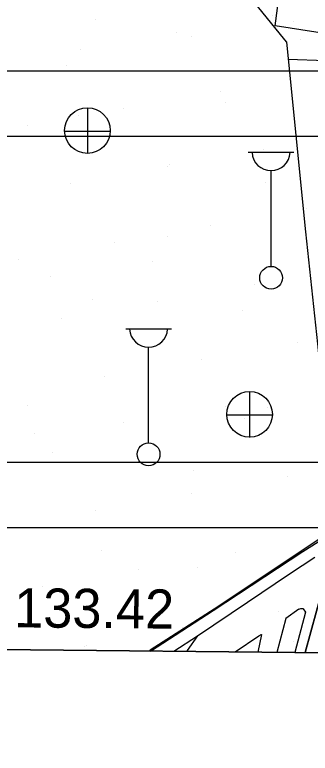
# Model space of a CAD drawing. Extents: x 417997 to 421451, y 4451742 to 4455216.
# Drawn here: x 419733.5 to 419778.9, y 4452223.3 to 4452336.5 of the extents above; entities that cross this region are included whole.
import ezdxf

# ---------------------------------------------------------------- set-up
doc = ezdxf.new("R2010")
doc.units = 0
for name, color, linetype in [('ADAKENARI', 7, 'Continuous'), ('B_Betonzemin', 7, 'Continuous'), ('B_Mesken', 7, 'Continuous'), ('Default', 7, 'Continuous'), ('PAFTALAMA', 7, 'Continuous'), ('PL_AYA_REKREASYON_AL', 7, 'Continuous'), ('S_Cad_Sok_Lambasi', 7, 'Continuous'), ('S_Rogar_Kapagi', 7, 'Continuous'), ('Sinir_Duvar_tek_tarafa_ait', 7, 'Continuous'), ('SIT_TR_KULTUR', 7, 'Continuous'), ('SN_3_DERECE_KAYNAK_KORUMA', 7, 'Continuous'), ('SN_KULTUR_REKREASYON', 7, 'Continuous'), ('TR_PARKALANI', 7, 'Continuous'), ('Y_Kot_Noktasi', 7, 'Continuous'), ('Y_Lejant', 7, 'Continuous'), ('Yol_Kaldirim_kenari_bordurtasi', 7, 'Continuous'), ('Yol_Sose', 7, 'Continuous')]:
    doc.layers.add(name, color=color, linetype=linetype)

# ---------------------------------------------------------------- blocks, each defined once
blk = doc.blocks.new('POINT_DISPLAY')
at = {"layer": 'Default'}
blk.add_line((0, 0), (0, 0), dxfattribs=at)

msp = doc.modelspace()

# ---------------------------------------------------------------- linework, layer by layer
at = {"layer": 'ADAKENARI'}
msp.add_line((419792.02, 4452290.13), (419778.1, 4452238.71), dxfattribs=at)
msp.add_line((419792.02, 4452290.13), (419778.1, 4452238.71), dxfattribs=at)
at = {"layer": 'B_Betonzemin'}
for points in [[(419754.34, 4452238.96), (419763.94, 4452245.15), (419777.73, 4452254.21), (419780.1, 4452255.71), (419780.35, 4452255.89), (419780.54, 4452256.22), (419783.39, 4452263.98), (419787.1, 4452274.44), (419790.04, 4452282.93)], [(419777.12, 4452245.38), (419775.13, 4452243.96), (419773.75, 4452238.75)], [(419757.91, 4452238.92), (419761.56, 4452241.27), (419759.99, 4452239.02), (419759.92, 4452238.9)], [(419767.33, 4452238.82), (419770.96, 4452241.31), (419771.35, 4452241.49), (419771.38, 4452241.49), (419771.4, 4452241.47), (419770.8, 4452238.79)]]:
    msp.add_lwpolyline(points, dxfattribs=at)
at = {"layer": 'B_Mesken'}
msp.add_lwpolyline([(419774.07, 4452339.47), (419784.24, 4452338.06), (419783.65, 4452333.19), (419773.46, 4452334.79)], close=True, dxfattribs=at)
at = {"layer": 'PAFTALAMA'}
msp.add_line((419108.72, 4452245.78), (421237.47, 4452223.29), dxfattribs=at)
msp.add_line((419108.72, 4452245.78), (421237.47, 4452223.29), dxfattribs=at)
at = {"layer": 'PL_AYA_REKREASYON_AL'}
for p, q in [((419778.1, 4452238.71), (419792.02, 4452290.13)), ((419778.1, 4452238.71), (419792.02, 4452290.13)), ((419108.72, 4452245.78), (419778.1, 4452238.71)), ((419108.72, 4452245.78), (419778.1, 4452238.71))]:
    msp.add_line(p, q, dxfattribs=at)
at = {"layer": 'S_Cad_Sok_Lambasi'}
for p, q in [((419769.35, 4452315.41), (419776.35, 4452315.41)), ((419772.85, 4452297.91), (419772.85, 4452312.59)), ((419750.55, 4452288.36), (419757.55, 4452288.36)), ((419754.05, 4452270.86), (419754.05, 4452285.53))]:
    msp.add_line(p, q, dxfattribs=at)
for centre in [(419772.85, 4452296.16), (419754.05, 4452269.11)]:
    msp.add_circle(centre, 1.75, dxfattribs=at)
for centre in [(419772.85, 4452315.52), (419754.05, 4452288.46)]:
    msp.add_arc(centre, 2.93, 183.298, 356.9072, dxfattribs=at)
at = {"layer": 'S_Rogar_Kapagi'}
for p, q in [((419744.72, 4452315.2), (419744.72, 4452322.2)), ((419741.15, 4452318.66), (419748.15, 4452318.66)), ((419769.61, 4452271.7), (419769.61, 4452278.7)), ((419766.04, 4452275.17), (419773.04, 4452275.17))]:
    msp.add_line(p, q, dxfattribs=at)
for centre in [(419744.67, 4452318.73), (419769.56, 4452275.23)]:
    msp.add_circle(centre, 3.5, dxfattribs=at)
at = {"layer": 'Sinir_Duvar_tek_tarafa_ait'}
for points in [[(419750.41, 4452345.63), (419766.07, 4452343.58), (419774.93, 4452332.64), (419775.2, 4452332.25), (419778.13, 4452303.21), (419779.97, 4452286.04), (419782.2, 4452263.62), (419780.1, 4452255.98), (419764.84, 4452245.85), (419754.31, 4452239.07), (419754.15, 4452238.96)], [(419775.46, 4452329.68), (419781.26, 4452329.44), (419781.72, 4452330.18), (419782.29, 4452330.9), (419783.05, 4452331.64), (419783.99, 4452332.43), (419786.34, 4452334.42), (419788.89, 4452336.45)]]:
    msp.add_lwpolyline(points, dxfattribs=at)
at = {"layer": 'SIT_TR_KULTUR'}
for p, q in [((419109.6, 4452327.89), (419793.58, 4452327.89)), ((419109.6, 4452327.89), (419793.58, 4452327.89)), ((419109.49, 4452317.89), (419798.71, 4452317.89)), ((419109.49, 4452317.89), (419798.71, 4452317.89)), ((419108.96, 4452267.89), (419801.75, 4452267.89)), ((419108.96, 4452267.89), (419801.75, 4452267.89)), ((419108.85, 4452257.89), (419798.66, 4452257.89)), ((419108.85, 4452257.89), (419798.66, 4452257.89))]:
    msp.add_line(p, q, dxfattribs=at)
at = {"layer": 'SN_3_DERECE_KAYNAK_KORUMA'}
msp.add_line((419108.72, 4452245.78), (420357.81, 4452232.59), dxfattribs=at)
msp.add_line((419108.72, 4452245.78), (420357.81, 4452232.59), dxfattribs=at)
at = {"layer": 'SN_KULTUR_REKREASYON'}
msp.add_line((419108.72, 4452245.78), (419792.68, 4452238.55), dxfattribs=at)
msp.add_line((419108.72, 4452245.78), (419792.68, 4452238.55), dxfattribs=at)
at = {"layer": 'Y_Lejant'}
msp.add_lwpolyline([(419138.44, 4455021.89), (421266.41, 4454999.4), (421237.47, 4452223.29), (419108.72, 4452245.78)], close=True, dxfattribs=at)
at = {"layer": 'Yol_Kaldirim_kenari_bordurtasi'}
msp.add_lwpolyline([(419761.56, 4452241.27), (419769.24, 4452246.43), (419775.68, 4452250.78), (419779.56, 4452253.32)], dxfattribs=at)
at = {"layer": 'Yol_Sose'}
msp.add_lwpolyline([(419777.12, 4452245.38), (419777.4, 4452245.49), (419777.7, 4452245.47), (419777.77, 4452245.4), (419778.15, 4452244.89), (419778.15, 4452244.89), (419776.49, 4452238.72)], dxfattribs=at)

# ---------------------------------------------------------------- block references
at = {"layer": 'TR_PARKALANI', "xscale": 0.1, "yscale": 0.10000000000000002}
for p in [(419773.13, 4452336.33), (419773.13, 4452336.33), (419745.9, 4452335.75), (419745.9, 4452335.75), (419776.31, 4452335.46), (419776.31, 4452335.46), (419758.36, 4452333.72), (419758.36, 4452333.72), (419760.67, 4452333.14), (419760.67, 4452333.14), (419777.29, 4452332.61), (419777.29, 4452332.61), (419743.59, 4452331.12), (419743.59, 4452331.12), (419741.46, 4452328.64), (419741.46, 4452328.64), (419765.02, 4452324.74), (419765.02, 4452324.74), (419765.8, 4452322.96), (419765.8, 4452322.96), (419750.25, 4452322.14), (419750.25, 4452322.14), (419743.3, 4452320.97), (419743.3, 4452320.97), (419735.48, 4452319.53), (419735.48, 4452319.53), (419771.68, 4452315.76), (419771.68, 4452315.76), (419757.2, 4452313.45), (419757.2, 4452313.45), (419756.91, 4452313.16), (419756.91, 4452313.16), (419742.14, 4452310.55), (419742.14, 4452310.55), (419771.97, 4452310.84), (419771.97, 4452310.84), (419778.34, 4452306.78), (419778.34, 4452306.78), (419763.57, 4452304.18), (419763.57, 4452304.18), (419756.91, 4452302.45), (419756.91, 4452302.45), (419748.8, 4452301.57), (419748.8, 4452301.57), (419734.03, 4452298.97), (419734.03, 4452298.97), (419754.6, 4452298.67), (419754.6, 4452298.67), (419738.96, 4452296.35), (419738.96, 4452296.35), (419770.23, 4452295.2), (419770.23, 4452295.2), (419745.42, 4452292.81), (419745.42, 4452292.81), (419755.46, 4452292.59), (419755.46, 4452292.59), (419768.5, 4452291.14), (419768.5, 4452291.14), (419740.69, 4452289.99), (419740.69, 4452289.99), (419776.89, 4452286.22), (419776.89, 4452286.22), (419762.12, 4452283.61), (419762.12, 4452283.61), (419747.35, 4452281.01), (419747.35, 4452281.01), (419735.48, 4452276.66), (419735.48, 4452276.66), (419765.89, 4452276.37), (419765.89, 4452276.37), (419772.36, 4452276.25), (419772.36, 4452276.25), (419750.25, 4452274.05), (419750.25, 4452274.05), (419768.78, 4452274.63), (419768.78, 4452274.63), (419736.53, 4452272.29), (419736.53, 4452272.29), (419754.01, 4452272.03), (419754.01, 4452272.03), (419739.24, 4452269.42), (419739.24, 4452269.42), (419760.87, 4452266.61), (419760.87, 4452266.61), (419775.44, 4452265.65), (419775.44, 4452265.65), (419760.67, 4452263.05), (419760.67, 4452263.05), (419745.9, 4452260.45), (419745.9, 4452260.45), (419746.78, 4452254.36), (419746.78, 4452254.36), (419767.33, 4452254.07), (419767.33, 4452254.07), (419777.19, 4452254.07), (419777.19, 4452254.07), (419752.56, 4452251.47), (419752.56, 4452251.47), (419761.55, 4452251.75), (419761.55, 4452251.75), (419737.79, 4452248.86), (419737.79, 4452248.86), (419751.98, 4452246.09), (419751.98, 4452246.09), (419773.99, 4452245.09), (419773.99, 4452245.09), (419759.22, 4452242.49), (419759.22, 4452242.49), (419744.45, 4452239.88), (419744.45, 4452239.88), (419776.32, 4452240.42), (419776.32, 4452240.42), (419744.18, 4452239.58), (419744.18, 4452239.58)]:
    msp.add_blockref('POINT_DISPLAY', p, dxfattribs=at)

# ---------------------------------------------------------------- texts
at = {"layer": 'Y_Kot_Noktasi'}
msp.add_text('133.42 ', height=6, rotation=359.5182, dxfattribs=at).set_placement((419733.41, 4452242.59))

doc.saveas('drawing.dxf')
